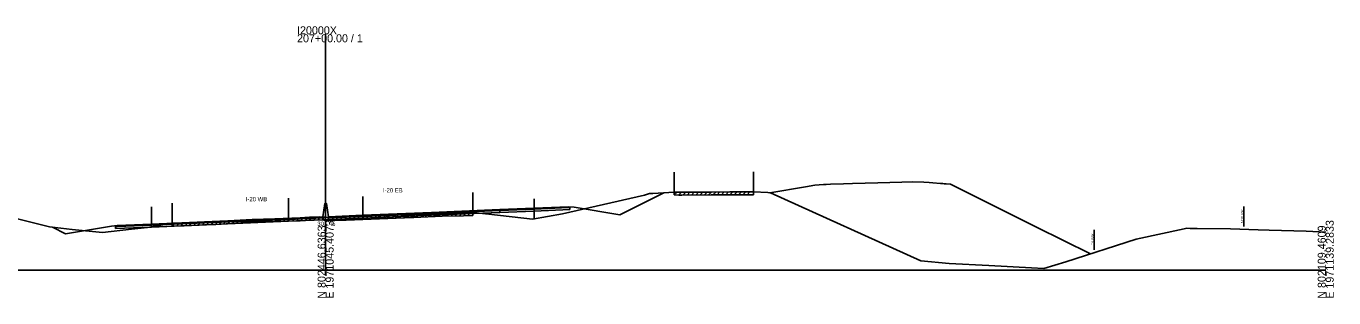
# Model space of a CAD drawing. Extents: x -4026 to 9638, y -10 to 19609.
# Drawn here: x 6245.2 to 6702.8, y 8490.3 to 8585.3 of the extents above; entities that cross this region are included whole.
import ezdxf

# ---------------------------------------------------------------- set-up
doc = ezdxf.new("R2010")
doc.units = 0
for name, color, linetype in [('RD_EX_Road', 7, 'Continuous'), ('RD_GPK_XS_Cell', 7, 'Continuous'), ('RD_PD_ALT1_TrvlWay', 7, 'Continuous'), ('RD_TX_Misc1', 7, 'Continuous'), ('RD_XS_Base', 7, 'Continuous'), ('RD_XS_ExGround', 7, 'Continuous'), ('RD_XS_ExPaveRet', 7, 'Continuous'), ('RD_XS_ExRW', 7, 'Continuous'), ('RD_XS_Greenside', 7, 'Continuous'), ('RD_XS_MedBWall', 7, 'Continuous'), ('RD_XS_NewRW', 7, 'Continuous'), ('RD_XS_Pave', 7, 'Continuous'), ('RD_XS_PaveOvlay', 7, 'Continuous'), ('RD_XS_TieSlope', 7, 'Continuous'), ('RD_XS_TX_Elev_EX', 7, 'Continuous')]:
    doc.layers.add(name, color=color, linetype=linetype)

msp = doc.modelspace()

# ---------------------------------------------------------------- linework, layer by layer
at = {"layer": 'RD_EX_Road'}
for p, q in [((6472, 8534.26), (6472, 8527.26)), ((6499.78, 8534.34), (6499.78, 8527.34)), ((6401.56, 8527.1), (6401.56, 8520.1)), ((6296.29, 8523.36), (6296.29, 8516.36))]:
    msp.add_line(p, q, dxfattribs=at)
at = {"layer": 'RD_GPK_XS_Cell'}
for p, q in [((6350, 8500), (6350, 8582.44)), ((6000, 8500), (6350, 8500)), ((6350, 8500), (6700, 8500))]:
    msp.add_line(p, q, dxfattribs=at)
at = {"layer": 'RD_PD_ALT1_TrvlWay'}
for p, q in [((6289, 8522.13), (6289, 8515.13)), ((6337, 8525.12), (6337, 8518.12)), ((6363, 8525.73), (6363, 8518.73)), ((6423, 8524.95), (6423, 8517.95))]:
    msp.add_line(p, q, dxfattribs=at)
at = {"layer": 'RD_XS_Base'}
for points in [[(6435.5, 8521.86), (6435, 8521.84), (6423, 8521.33)], [(6435.5, 8521.19), (6435.5, 8521.86)], [(6337, 8517.74), (6313, 8516.73), (6289, 8515.72)], [(6289, 8515.05), (6313, 8516.06), (6337, 8517.07)], [(6349, 8518.25), (6337, 8517.74)], [(6337, 8517.07), (6337, 8517.74)], [(6337, 8517.07), (6349, 8517.58)], [(6349, 8517.58), (6349, 8518.25)], [(6351, 8518.32), (6363, 8518.81)], [(6351, 8517.65), (6351, 8518.32)], [(6363, 8518.14), (6351, 8517.65)], [(6363, 8518.81), (6387, 8519.82), (6411, 8520.83)], [(6411, 8520.16), (6387, 8519.15), (6363, 8518.14)], [(6363, 8518.14), (6363, 8518.81)], [(6411, 8520.83), (6423, 8521.33)], [(6411, 8520.16), (6411, 8520.83)], [(6423, 8520.66), (6411, 8520.16)], [(6423, 8521.33), (6423, 8520.66)], [(6423, 8520.66), (6435.5, 8521.19)], [(6276.5, 8515.2), (6277, 8515.22), (6289, 8515.72)], [(6276.5, 8514.53), (6276.5, 8515.2)], [(6289, 8515.05), (6276.5, 8514.53)], [(6289, 8515.72), (6289, 8515.05)], [(6289, 8515.72), (6289, 8515.72), (6289, 8515.05), (6289, 8515.05)]]:
    msp.add_lwpolyline(points, dxfattribs=at)
at = {"layer": 'RD_XS_ExGround'}
msp.add_line((6505.69, 8527.06), (6558.27, 8503.25), dxfattribs=at)
for points in [[(6238.47, 8518.82), (6253.32, 8515.16), (6261.29, 8514.14), (6271.95, 8513.16), (6282.01, 8514.32), (6287.61, 8514.9), (6296.29, 8516.36), (6300.53, 8516.48), (6308.26, 8516.78), (6311.54, 8516.95), (6324.26, 8517.72), (6332.19, 8517.96), (6341.05, 8518.26), (6344.39, 8518.46), (6347.91, 8518.6), (6349.39, 8518.51), (6350, 8518.45), (6350.91, 8518.37), (6354.05, 8518.46), (6357.17, 8518.51), (6377.55, 8519.28), (6379.68, 8519.38), (6380.83, 8519.43), (6390.73, 8519.83), (6398.3, 8519.99), (6401.56, 8520.1), (6407.06, 8519.5), (6422.35, 8517.84), (6432.86, 8519.71), (6459.08, 8525.67), (6461.62, 8526.2), (6463.35, 8526.73), (6464.56, 8526.79), (6472, 8527.26), (6473.63, 8527.21), (6474.69, 8527.19), (6484.96, 8527.27), (6491.46, 8527.36), (6496.59, 8527.31), (6499.78, 8527.34), (6504.7, 8527.08), (6505.69, 8527.06)], [(6558.27, 8503.25), (6568.19, 8502.33), (6582.11, 8501.62), (6597.02, 8500.79), (6601.34, 8500.6), (6609.1, 8502.91), (6633.71, 8510.82), (6650.47, 8514.45), (6651.35, 8514.63), (6652.56, 8514.6), (6655.06, 8514.58), (6666.69, 8514.42), (6676.38, 8514.12), (6680.18, 8514), (6693.12, 8513.6), (6700, 8513.28)]]:
    msp.add_lwpolyline(points, dxfattribs=at)
at = {"layer": 'RD_XS_ExPaveRet'}
for p, q in [((6472, 8526.26), (6472, 8527.26)), ((6472, 8526.26), (6472.97, 8527.23)), ((6472, 8526.26), (6473.63, 8526.21)), ((6473.5, 8526.21), (6474.49, 8527.2)), ((6473.63, 8526.21), (6474.69, 8526.19)), ((6474.69, 8526.19), (6484.96, 8526.27)), ((6475, 8526.2), (6476.01, 8527.2)), ((6476.5, 8526.21), (6477.51, 8527.21)), ((6478, 8526.22), (6479.01, 8527.22)), ((6479.5, 8526.23), (6480.51, 8527.23)), ((6481, 8526.24), (6482.01, 8527.25)), ((6482.5, 8526.25), (6483.51, 8527.26)), ((6484, 8526.26), (6485.01, 8527.27)), ((6484.96, 8526.27), (6491.46, 8526.36)), ((6485.5, 8526.27), (6486.51, 8527.29)), ((6487, 8526.3), (6488.01, 8527.31)), ((6488.5, 8526.32), (6489.51, 8527.33)), ((6490, 8526.34), (6491.01, 8527.36)), ((6491.46, 8526.36), (6496.59, 8526.31)), ((6491.5, 8526.36), (6492.49, 8527.35)), ((6493, 8526.35), (6493.99, 8527.34)), ((6494.5, 8526.33), (6495.49, 8527.32)), ((6496, 8526.32), (6497, 8527.31)), ((6496.59, 8526.31), (6499.78, 8526.34)), ((6497.5, 8526.32), (6498.51, 8527.33)), ((6499.78, 8527.34), (6499.78, 8526.34)), ((6309.79, 8515.86), (6310.84, 8516.91)), ((6311.29, 8515.94), (6312.35, 8517)), ((6312.79, 8516.02), (6313.85, 8517.09)), ((6314.29, 8516.12), (6315.35, 8517.18)), ((6315.79, 8516.21), (6316.85, 8517.27)), ((6317.29, 8516.3), (6318.35, 8517.36)), ((6318.79, 8516.39), (6319.85, 8517.45)), ((6320.29, 8516.48), (6321.35, 8517.54)), ((6321.79, 8516.57), (6322.85, 8517.63)), ((6323.29, 8516.66), (6324.35, 8517.72)), ((6324.26, 8516.72), (6332.19, 8516.96)), ((6324.79, 8516.73), (6325.82, 8517.76)), ((6326.29, 8516.78), (6327.32, 8517.81)), ((6327.79, 8516.82), (6328.82, 8517.85)), ((6329.29, 8516.87), (6330.32, 8517.9)), ((6330.79, 8516.91), (6331.82, 8517.94)), ((6332.19, 8516.96), (6341.05, 8517.26)), ((6332.29, 8516.96), (6333.32, 8517.99)), ((6333.79, 8517.01), (6334.82, 8518.05)), ((6335.29, 8517.06), (6336.32, 8518.1)), ((6336.79, 8517.11), (6337.82, 8518.15)), ((6338.29, 8517.16), (6339.32, 8518.2)), ((6339.79, 8517.22), (6340.82, 8518.25)), ((6341.05, 8517.26), (6344.39, 8517.46)), ((6341.29, 8517.27), (6342.35, 8518.34)), ((6342.79, 8517.36), (6343.85, 8518.43)), ((6344.29, 8517.45), (6345.33, 8518.5)), ((6344.39, 8517.46), (6347.91, 8517.6)), ((6345.79, 8517.51), (6346.83, 8518.55)), ((6347.29, 8517.57), (6348.29, 8518.57)), ((6347.91, 8517.6), (6349.39, 8517.51)), ((6348.79, 8517.54), (6349.72, 8518.48)), ((6349.39, 8517.51), (6350, 8517.45)), ((6350, 8517.45), (6350.91, 8517.37)), ((6350.29, 8517.42), (6351.24, 8518.38)), ((6350.91, 8517.37), (6354.05, 8517.46)), ((6351.79, 8517.39), (6352.82, 8518.43)), ((6353.29, 8517.44), (6354.31, 8518.47)), ((6354.05, 8517.46), (6357.17, 8517.51)), ((6354.79, 8517.48), (6355.8, 8518.49)), ((6356.29, 8517.5), (6357.31, 8518.52)), ((6357.17, 8517.51), (6377.55, 8518.28)), ((6357.79, 8517.54), (6358.83, 8518.58)), ((6359.29, 8517.59), (6360.33, 8518.63)), ((6360.79, 8517.65), (6361.83, 8518.69)), ((6362.29, 8517.71), (6363.33, 8518.75)), ((6363.79, 8517.76), (6364.83, 8518.8)), ((6365.29, 8517.82), (6366.33, 8518.86)), ((6366.79, 8517.88), (6367.83, 8518.91)), ((6368.29, 8517.93), (6369.33, 8518.97)), ((6369.79, 8517.99), (6370.83, 8519.03)), ((6371.29, 8518.04), (6372.33, 8519.08)), ((6372.79, 8518.1), (6373.83, 8519.14)), ((6374.29, 8518.16), (6375.33, 8519.2)), ((6375.79, 8518.21), (6376.83, 8519.25)), ((6377.29, 8518.27), (6378.33, 8519.32)), ((6377.55, 8518.28), (6379.68, 8518.38)), ((6378.79, 8518.34), (6379.84, 8519.39)), ((6379.68, 8518.38), (6380.83, 8518.43)), ((6380.29, 8518.41), (6381.33, 8519.45)), ((6380.83, 8518.43), (6390.73, 8518.83)), ((6381.79, 8518.47), (6382.83, 8519.51)), ((6383.29, 8518.53), (6384.33, 8519.57)), ((6384.79, 8518.59), (6385.83, 8519.63)), ((6386.29, 8518.65), (6387.33, 8519.69)), ((6387.79, 8518.71), (6388.83, 8519.76)), ((6389.29, 8518.78), (6390.33, 8519.82)), ((6390.73, 8518.83), (6398.3, 8518.99)), ((6390.79, 8518.84), (6391.81, 8519.86)), ((6392.29, 8518.87), (6393.31, 8519.89)), ((6393.79, 8518.9), (6394.81, 8519.92)), ((6395.29, 8518.93), (6396.31, 8519.95)), ((6396.79, 8518.95), (6397.81, 8519.98)), ((6398.29, 8518.98), (6399.32, 8520.02)), ((6398.3, 8518.99), (6401.56, 8519.1)), ((6399.79, 8519.04), (6400.82, 8520.08)), ((6401.56, 8520.1), (6401.56, 8519.1)), ((6296.29, 8515.36), (6297.32, 8516.39)), ((6296.29, 8515.36), (6296.29, 8516.36)), ((6296.29, 8515.36), (6300.53, 8515.48)), ((6297.79, 8515.41), (6298.82, 8516.43)), ((6299.29, 8515.45), (6300.32, 8516.48)), ((6300.53, 8515.48), (6308.26, 8515.78)), ((6300.79, 8515.49), (6301.83, 8516.53)), ((6302.29, 8515.55), (6303.33, 8516.59)), ((6303.79, 8515.61), (6304.83, 8516.65)), ((6305.29, 8515.67), (6306.33, 8516.71)), ((6306.79, 8515.72), (6307.83, 8516.76)), ((6308.26, 8515.78), (6311.54, 8515.95)), ((6308.29, 8515.78), (6309.34, 8516.84)), ((6311.54, 8515.95), (6324.26, 8516.72))]:
    msp.add_line(p, q, dxfattribs=at)
at = {"layer": 'RD_XS_ExRW'}
msp.add_line((6618.96, 8507.08), (6618.96, 8514.08), dxfattribs=at)
at = {"layer": 'RD_XS_Greenside'}
for points in [[(6435, 8522.17), (6437, 8522.01)], [(6437, 8522.01), (6453, 8519.34)], [(6275, 8515.39), (6259, 8512.73)], [(6277, 8515.55), (6275, 8515.39)]]:
    msp.add_lwpolyline(points, dxfattribs=at)
at = {"layer": 'RD_XS_MedBWall'}
for points in [[(6349, 8518.58), (6349.75, 8523.31), (6350.25, 8523.31), (6351, 8518.64)], [(6349, 8517.58), (6349, 8518.58)], [(6351, 8517.58), (6349, 8517.58)], [(6351, 8518.64), (6351, 8517.58)]]:
    msp.add_lwpolyline(points, dxfattribs=at)
at = {"layer": 'RD_XS_NewRW'}
msp.add_line((6671.34, 8515.28), (6671.34, 8522.28), dxfattribs=at)
at = {"layer": 'RD_XS_Pave'}
for points in [[(6505.44, 8527), (6517.99, 8529.11), (6521.18, 8529.64), (6524.21, 8529.89), (6525.19, 8529.97), (6526.68, 8530.03), (6531.19, 8530.21), (6534.34, 8530.3), (6543.2, 8530.54), (6551.69, 8530.76), (6555.21, 8530.86), (6559.38, 8530.7), (6561.22, 8530.63), (6562.46, 8530.53), (6565.22, 8530.31), (6565.96, 8530.25), (6566.45, 8530.21), (6567.17, 8530.16), (6568.72, 8530.03), (6598.82, 8515.03), (6617.63, 8505.65)], [(6411, 8521), (6423, 8521.5)], [(6435, 8522), (6423, 8521.5)], [(6423, 8521.33), (6435, 8521.84)], [(6423, 8521.5), (6423, 8521.33)], [(6435, 8521.84), (6435, 8522)], [(6289, 8515.89), (6313, 8516.9), (6337, 8517.91)], [(6337, 8517.74), (6313, 8516.73), (6289, 8515.72)], [(6337, 8517.91), (6349, 8518.42)], [(6349, 8518.25), (6337, 8517.74)], [(6337, 8517.74), (6337, 8517.91)], [(6349, 8518.42), (6349, 8518.25)], [(6363, 8518.98), (6351, 8518.49)], [(6351, 8518.32), (6363, 8518.81)], [(6351, 8518.49), (6351, 8518.32)], [(6411, 8521), (6387, 8519.99), (6363, 8518.98)], [(6363, 8518.81), (6387, 8519.82), (6411, 8520.83)], [(6363, 8518.98), (6363, 8518.81)], [(6423, 8521.33), (6411, 8520.83)], [(6411, 8520.83), (6411, 8521)], [(6277, 8515.39), (6289, 8515.89)], [(6289, 8515.72), (6277, 8515.22)], [(6277, 8515.22), (6277, 8515.39)], [(6289, 8515.89), (6289, 8515.89), (6289, 8515.72), (6289, 8515.72)], [(6289, 8515.72), (6289, 8515.89)]]:
    msp.add_lwpolyline(points, dxfattribs=at)
at = {"layer": 'RD_XS_PaveOvlay'}
for points in [[(6411, 8521.16), (6423, 8521.67)], [(6423, 8521.5), (6411, 8521)], [(6423, 8521.67), (6435, 8522.17)], [(6435, 8522), (6423, 8521.5)], [(6423, 8521.67), (6423, 8521.5)], [(6435, 8522.17), (6435, 8522)], [(6289, 8516.06), (6313, 8517.06), (6337, 8518.07)], [(6337, 8517.91), (6313, 8516.9), (6289, 8515.89)], [(6337, 8518.07), (6349, 8518.58)], [(6349, 8518.42), (6337, 8517.91)], [(6337, 8518.07), (6337, 8517.91)], [(6349, 8518.58), (6349, 8518.42)], [(6363, 8519.15), (6351, 8518.64)], [(6351, 8518.49), (6363, 8518.98)], [(6351, 8518.64), (6351, 8518.49)], [(6411, 8521.16), (6387, 8520.16), (6363, 8519.15)], [(6363, 8518.98), (6387, 8519.99), (6411, 8521)], [(6363, 8519.15), (6363, 8518.98)], [(6411, 8521), (6411, 8521.16)], [(6277, 8515.55), (6289, 8516.06)], [(6289, 8515.89), (6277, 8515.39)], [(6277, 8515.39), (6277, 8515.55)], [(6289, 8515.89), (6289, 8516.06)], [(6289, 8516.06), (6289, 8516.06), (6289, 8515.89), (6289, 8515.89)]]:
    msp.add_lwpolyline(points, dxfattribs=at)
at = {"layer": 'RD_XS_TieSlope'}
for points in [[(6453, 8519.34), (6468.38, 8527.03)], [(6259, 8512.73), (6254.42, 8515.01)]]:
    msp.add_lwpolyline(points, dxfattribs=at)

# ---------------------------------------------------------------- texts
at = {"layer": 'RD_GPK_XS_Cell'}
for s, p in [('207+00.00 / 1', (6340, 8579.64)), ('I20000X', (6340, 8582.44))]:
    msp.add_text(s, height=2.8, dxfattribs=at).set_placement(p)
for s, p in [('E 1971045.4073', (6352.8, 8490)), ('E 1971139.2833', (6702.8, 8490)), ('N 802446.6363', (6350, 8490)), ('N 802109.4609', (6700, 8490))]:
    msp.add_text(s, height=2.8, rotation=90, dxfattribs=at).set_placement(p)
at = {"layer": 'RD_TX_Misc1'}
for s, p in [('I-20 EB', (6370.06, 8527.16)), ('I-20 WB', (6322.06, 8524.06))]:
    msp.add_text(s, height=1.5, dxfattribs=at).set_placement(p)
at = {"layer": 'RD_XS_ExRW'}
msp.add_text('EX. R/W ', height=0.75, rotation=90, dxfattribs=at).set_placement((6618.71, 8508.76))
at = {"layer": 'RD_XS_NewRW'}
msp.add_text('NEW R/W ', height=0.75, rotation=90, dxfattribs=at).set_placement((6671.09, 8516.42))
at = {"layer": 'RD_XS_TX_Elev_EX'}
msp.add_text('301.45', height=1.5, dxfattribs=at).set_placement((6347.1, 8515.45))

doc.saveas('drawing.dxf')
